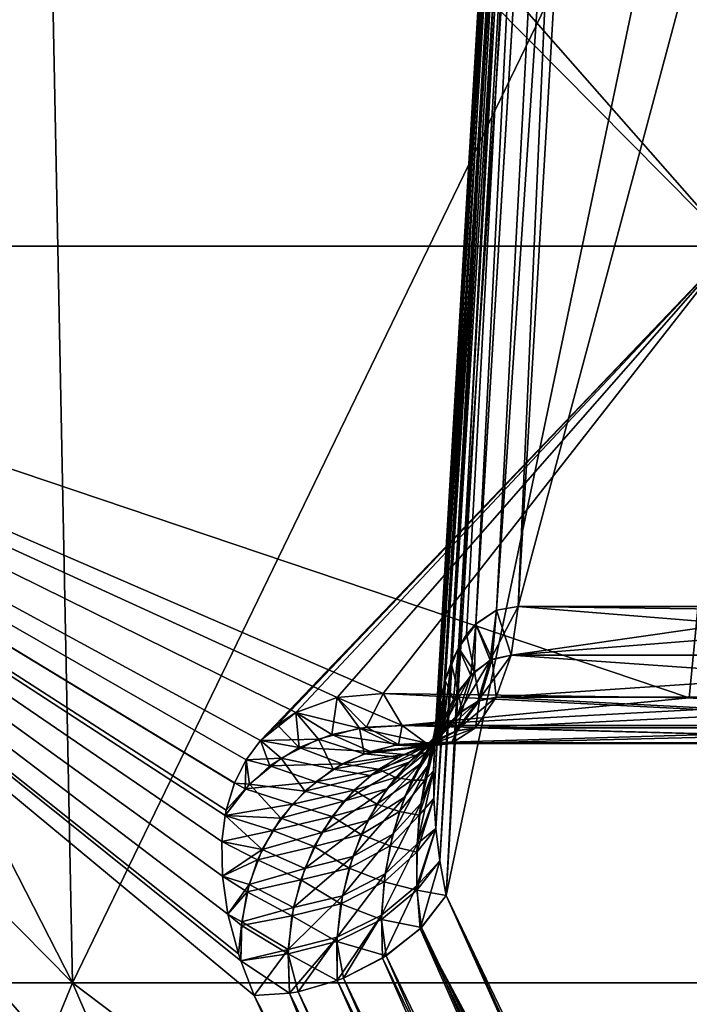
# Model space of a CAD drawing. Header units: metres. Extents: x -92 to 264, y -100 to 50.
# Tile 116 of 656: x -11.211 to -10.329, y -79.854 to -78.559. Entities that reach past the tile are written whole.
import ezdxf

# ---------------------------------------------------------------- set-up
doc = ezdxf.new("R2010")
doc.units = ezdxf.units.M
doc.layers.add('solid_21062050_01', color=7, linetype='CONTINUOUS')

msp = doc.modelspace()

# ---------------------------------------------------------------- linework, layer by layer
at = {"layer": 'solid_21062050_01'}
for points in [[(-10.666231, -79.547081, -21.678457), (-10.665626, -79.583656, -21.660374), (-10.456291, -75.986938, -21.476795)], [(-10.664885, -79.513321, -21.696245), (-10.666231, -79.547081, -21.678457), (-10.456291, -75.986938, -21.476795)], [(-10.66623, -79.547043, 12.686015), (-10.664881, -79.513268, 12.703813), (-10.453167, -75.991302, 12.42205)], [(-10.665627, -79.583633, 12.667927), (-10.66623, -79.547043, 12.686015), (-10.453167, -75.991302, 12.42205)], [(-10.662866, -79.623093, 12.649673), (-10.665627, -79.583633, 12.667927), (-10.453167, -75.991302, 12.42205)], [(-10.665626, -79.583656, -21.660374), (-10.453167, -75.991302, -21.414511), (-10.456291, -75.986938, -21.476795)], [(-10.665626, -79.583656, -21.660374), (-10.662865, -79.623108, -21.642126), (-10.453167, -75.991302, -21.414511)], [(-10.661751, -79.4823, -21.713678), (-10.664885, -79.513321, -21.696245), (-10.456291, -75.986938, -21.476795)], [(-10.664881, -79.513268, 12.703813), (-10.456292, -75.986938, 12.484333), (-10.453167, -75.991302, 12.42205)], [(-10.664881, -79.513268, 12.703813), (-10.661743, -79.482239, 12.721254), (-10.456292, -75.986938, 12.484333)], [(-10.662866, -79.623093, 12.649673), (-10.453167, -75.991302, 12.42205), (-10.430953, -75.996506, 12.36385)], [(-10.662865, -79.623108, -21.642126), (-10.65762, -79.665649, -21.623653), (-10.453167, -75.991302, -21.414511)], [(-10.661751, -79.4823, -21.713678), (-10.456291, -75.986938, -21.476795), (-10.440021, -75.983856, -21.537075)], [(-10.656948, -79.453979, -21.730755), (-10.661751, -79.4823, -21.713678), (-10.440021, -75.983856, -21.537075)], [(-10.661743, -79.482239, 12.721254), (-10.656932, -79.453903, 12.738342), (-10.456292, -75.986938, 12.484333)], [(-10.65762, -79.665649, -21.623653), (-10.649608, -79.711281, -21.605349), (-10.453167, -75.991302, -21.414511)], [(-10.650572, -79.42836, -21.747385), (-10.656948, -79.453979, -21.730755), (-10.440021, -75.983856, -21.537075)], [(-10.656932, -79.453903, 12.738342), (-10.650546, -79.428268, 12.754985), (-10.456292, -75.986938, 12.484333)], [(-10.633334, -79.385368, -21.779169), (-10.650572, -79.42836, -21.747385), (-10.440021, -75.983856, -21.537075)], [(-10.650546, -79.428268, 12.754985), (-10.642642, -79.40535, 12.771159), (-10.456292, -75.986938, 12.484333)], [(-10.453167, -75.991302, -21.414511), (-10.649608, -79.711281, -21.605349), (-10.430953, -75.996506, -21.35631)], [(-10.642642, -79.40535, 12.771159), (-10.440022, -75.983856, 12.544613), (-10.456292, -75.986938, 12.484333)], [(-10.642642, -79.40535, 12.771159), (-10.633276, -79.385262, 12.786797), (-10.440022, -75.983856, 12.544613)], [(-10.633334, -79.385368, -21.779169), (-10.440021, -75.983856, -21.537075), (-10.405945, -75.982353, -21.589464)], [(-10.61053, -79.354141, -21.808369), (-10.633334, -79.385368, -21.779169), (-10.405945, -75.982353, -21.589464)], [(-10.633276, -79.385262, 12.786797), (-10.622509, -79.36808, 12.801788), (-10.440022, -75.983856, 12.544613)], [(-10.622509, -79.36808, 12.801788), (-10.610424, -79.354042, 12.816024), (-10.440022, -75.983856, 12.544613)], [(-10.583375, -79.336037, -21.833616), (-10.61053, -79.354141, -21.808369), (-10.405945, -75.982353, -21.589464)], [(-10.610424, -79.354042, 12.816024), (-10.405946, -75.982353, 12.597002), (-10.440022, -75.983856, 12.544613)], [(-10.610424, -79.354042, 12.816024), (-10.583189, -79.335976, 12.841304), (-10.405946, -75.982353, 12.597002)], [(-10.583375, -79.336037, -21.833616), (-10.405945, -75.982353, -21.589464), (-10.357393, -75.982567, -21.628841)], [(-10.583375, -79.336037, -21.833616), (-10.357393, -75.982567, -21.628841), (-10.55449, -79.331085, -21.853325)], [(-10.583189, -79.335976, 12.841304), (-10.55449, -79.331085, 12.860865), (-10.405946, -75.982353, 12.597002)], [(-10.405946, -75.982353, 12.597002), (-10.55449, -79.331085, 12.860865), (-10.357393, -75.982567, 12.63638)], [(-10.55449, -79.331085, 12.860865), (-9.658579, -75.982567, 13.039841), (-10.357393, -75.982567, 12.63638)], [(-10.55449, -79.331085, 12.860865), (-9.75444, -79.331085, 13.322773), (-9.658579, -75.982567, 13.039841)], [(-9.75444, -79.331085, -22.315233), (-10.55449, -79.331085, -21.853325), (-10.357393, -75.982567, -21.628841)], [(-9.75444, -79.331085, -22.315233), (-10.357393, -75.982567, -21.628841), (-9.658579, -75.982567, -22.032301)], [(-10.657621, -79.665642, 12.631196), (-10.662866, -79.623093, 12.649673), (-10.430953, -75.996506, 12.36385)], [(-10.657621, -79.665642, 12.631196), (-10.430953, -75.996506, 12.36385), (-10.649608, -79.711281, 12.612887)], [(-9.904499, -81.26236, 11.268173), (-10.649608, -79.711281, 12.612887), (-10.430953, -75.996506, 12.36385)], [(-10.649608, -79.711281, -21.605349), (-9.870855, -75.996506, -20.386194), (-10.430953, -75.996506, -21.35631)], [(-10.649608, -79.711281, -21.605349), (-10.285046, -80.502197, -20.946299), (-9.870855, -75.996506, -20.386194)], [(-9.904499, -81.26236, 11.268173), (-10.430953, -75.996506, 12.36385), (-9.870855, -75.996506, 11.393733)], [(-12.315174, -76.794624, 14.595737), (-10.271839, -78.857216, 14.010078), (-12.09139, -78.857216, 12.875944)], [(-12.315174, -76.794624, 14.595737), (-10.376371, -76.794624, 15.715094), (-10.271839, -78.857216, 14.010078)], [(-12.09139, -78.857216, -21.868404), (-10.271839, -78.857216, -23.002539), (-12.085981, -76.794624, -23.734104)], [(-10.271839, -78.857216, -23.002539), (-10.052731, -76.794624, -24.870462), (-12.085981, -76.794624, -23.734104)], [(-10.376371, -76.794624, 15.715094), (-8.346886, -78.857216, 14.954313), (-10.271839, -78.857216, 14.010078)], [(-10.376371, -76.794624, 15.715094), (-8.336834, -76.794624, 16.638195), (-8.346886, -78.857216, 14.954313)], [(-11.141089, -79.826332, 15.576167), (-12.321065, -77.5177, 16.844519), (-13.421074, -77.5177, 16.170433)], [(-13.114618, -79.826332, 14.346057), (-11.141089, -79.826332, 15.576167), (-13.421074, -77.5177, 16.170433)], [(-11.141089, -79.826332, -24.568626), (-13.114618, -79.826332, -23.338516), (-12.321064, -77.5177, -25.836981)], [(-11.141089, -79.826332, 15.576167), (-11.187291, -77.5177, 17.460106), (-12.321065, -77.5177, 16.844519)], [(-11.141089, -79.826332, -24.568626), (-12.321064, -77.5177, -25.836981), (-11.187292, -77.5177, -26.452566)], [(-11.141089, -79.826332, -24.568626), (-11.187292, -77.5177, -26.452566), (-10.02286, -77.5177, -27.007973)], [(-9.053237, -79.826332, 16.600307), (-10.022859, -77.5177, 18.015512), (-11.187291, -77.5177, 17.460106)], [(-11.141089, -79.826332, 15.576167), (-9.053237, -79.826332, 16.600307), (-11.187291, -77.5177, 17.460106)], [(-9.053237, -79.826332, -25.592768), (-11.141089, -79.826332, -24.568626), (-10.02286, -77.5177, -27.007973)], [(-10.329444, -79.451042, -22.38735), (-10.271839, -78.857216, -23.002539), (-12.09139, -78.857216, -21.868404)], [(-10.732162, -79.445618, -22.154293), (-10.329444, -79.451042, -22.38735), (-12.09139, -78.857216, -21.868404)], [(-10.792928, -79.450844, -22.111834), (-10.732162, -79.445618, -22.154293), (-12.09139, -78.857216, -21.868404)], [(-10.847404, -79.470726, -22.057795), (-10.792928, -79.450844, -22.111834), (-12.09139, -78.857216, -21.868404)], [(-10.893724, -79.507324, -21.991093), (-10.847404, -79.470726, -22.057795), (-12.09139, -78.857216, -21.868404)], [(-10.912691, -79.532707, -21.952793), (-10.893724, -79.507324, -21.991093), (-12.09139, -78.857216, -21.868404)], [(-10.928047, -79.563301, -21.911156), (-10.912691, -79.532707, -21.952793), (-12.09139, -78.857216, -21.868404)], [(-10.938815, -79.599083, -21.866774), (-10.928047, -79.563301, -21.911156), (-12.09139, -78.857216, -21.868404)], [(-10.940208, -79.606033, -21.858578), (-10.938815, -79.599083, -21.866774), (-12.09139, -78.857216, -21.868404)], [(-10.944503, -79.640198, -21.819767), (-10.940208, -79.606033, -21.858578), (-12.09139, -78.857216, -21.868404)], [(-10.943926, -79.68589, -21.771633), (-10.944503, -79.640198, -21.819767), (-12.09139, -78.857216, -21.868404)], [(-10.936894, -79.735855, -21.722769), (-10.943926, -79.68589, -21.771633), (-12.09139, -78.857216, -21.868404)], [(-10.922907, -79.788025, -21.675669), (-10.936894, -79.735855, -21.722769), (-12.09139, -78.857216, -21.868404)], [(-10.919763, -79.797379, -21.667597), (-10.922907, -79.788025, -21.675669), (-12.09139, -78.857216, -21.868404)], [(-10.902074, -79.842644, -21.629972), (-10.919763, -79.797379, -21.667597), (-12.09139, -78.857216, -21.868404)], [(-10.534842, -80.639359, -20.966095), (-10.902074, -79.842644, -21.629972), (-12.09139, -78.857216, -21.868404)], [(-10.473176, -80.766853, -20.854843), (-10.534842, -80.639359, -20.966095), (-12.09139, -78.857216, -21.868404)], [(-11.986238, -80.766846, -19.780928), (-10.473176, -80.766853, -20.854843), (-12.09139, -78.857216, -21.868404)], [(-10.893623, -79.50721, 12.998813), (-12.09139, -78.857216, 12.875944), (-10.271839, -78.857216, 14.010078)], [(-10.473176, -80.766853, 11.862383), (-11.986238, -80.766846, 10.788467), (-12.09139, -78.857216, 12.875944)], [(-10.902074, -79.842644, 12.637511), (-10.473176, -80.766853, 11.862383), (-12.09139, -78.857216, 12.875944)], [(-10.919763, -79.797379, 12.675138), (-10.902074, -79.842644, 12.637511), (-12.09139, -78.857216, 12.875944)], [(-10.922917, -79.787994, 12.683235), (-10.919763, -79.797379, 12.675138), (-12.09139, -78.857216, 12.875944)], [(-10.936907, -79.735794, 12.730369), (-10.922917, -79.787994, 12.683235), (-12.09139, -78.857216, 12.875944)], [(-10.943933, -79.685799, 12.779268), (-10.936907, -79.735794, 12.730369), (-12.09139, -78.857216, 12.875944)], [(-10.944496, -79.640083, 12.827434), (-10.943933, -79.685799, 12.779268), (-12.09139, -78.857216, 12.875944)], [(-10.940207, -79.606026, 12.866123), (-10.944496, -79.640083, 12.827434), (-12.09139, -78.857216, 12.875944)], [(-10.938787, -79.598961, 12.874463), (-10.940207, -79.606026, 12.866123), (-12.09139, -78.857216, 12.875944)], [(-10.927996, -79.563171, 12.918862), (-10.938787, -79.598961, 12.874463), (-12.09139, -78.857216, 12.875944)], [(-10.912615, -79.532585, 12.960509), (-10.927996, -79.563171, 12.918862), (-12.09139, -78.857216, 12.875944)], [(-10.893623, -79.50721, 12.998813), (-10.912615, -79.532585, 12.960509), (-12.09139, -78.857216, 12.875944)], [(-10.871688, -79.486618, 13.033838), (-10.893623, -79.50721, 12.998813), (-10.271839, -78.857216, 14.010078)], [(-10.847258, -79.47065, 13.065507), (-10.871688, -79.486618, 13.033838), (-10.271839, -78.857216, 14.010078)], [(-10.792685, -79.450798, 13.119571), (-10.847258, -79.47065, 13.065507), (-10.271839, -78.857216, 14.010078)], [(-10.732162, -79.445618, 13.161833), (-10.792685, -79.450798, 13.119571), (-10.271839, -78.857216, 14.010078)], [(-10.329443, -79.451042, 13.394891), (-10.732162, -79.445618, 13.161833), (-10.271839, -78.857216, 14.010078)], [(-10.329444, -79.451042, -22.38735), (-9.92625, -79.445618, -22.619587), (-10.271839, -78.857216, -23.002539)], [(-10.591454, -79.401482, -21.849173), (-10.583375, -79.336037, -21.833616), (-10.55449, -79.331085, -21.853325)], [(-10.591454, -79.401482, -21.849173), (-10.55449, -79.331085, -21.853325), (-10.564076, -79.394997, -21.866882)], [(-10.564076, -79.394997, 12.874421), (-10.55449, -79.331085, 12.860865), (-10.583189, -79.335976, 12.841304)], [(-10.564076, -79.394997, 12.874421), (-9.75444, -79.331085, 13.322773), (-10.1547, -79.336472, 13.092227)], [(-10.564076, -79.394997, 12.874421), (-9.761387, -79.394997, 13.337854), (-9.75444, -79.331085, 13.322773)], [(-10.564076, -79.394997, 12.874421), (-10.1547, -79.336472, 13.092227), (-10.55449, -79.331085, 12.860865)], [(-9.761387, -79.394997, -22.330315), (-10.564076, -79.394997, -21.866882), (-10.55449, -79.331085, -21.853325)], [(-10.55449, -79.331085, 12.860865), (-10.1547, -79.336472, 13.092227), (-9.75444, -79.331085, 13.322773)], [(-9.75444, -79.331085, -22.315233), (-10.154701, -79.336472, -22.084686), (-10.55449, -79.331085, -21.853325)], [(-9.761387, -79.394997, -22.330315), (-10.55449, -79.331085, -21.853325), (-10.154701, -79.336472, -22.084686)], [(-10.591454, -79.401482, -21.849173), (-10.61053, -79.354141, -21.808369), (-10.583375, -79.336037, -21.833616)], [(-10.588789, -79.400177, 12.858602), (-10.583189, -79.335976, 12.841304), (-10.610424, -79.354042, 12.816024)], [(-10.588789, -79.400177, 12.858602), (-10.564076, -79.394997, 12.874421), (-10.583189, -79.335976, 12.841304)], [(-10.617156, -79.421875, -21.828533), (-10.633334, -79.385368, -21.779169), (-10.61053, -79.354141, -21.808369)], [(-10.612218, -79.416817, 12.84043), (-10.610424, -79.354042, 12.816024), (-10.622509, -79.36808, 12.801788)], [(-10.617156, -79.421875, -21.828533), (-10.61053, -79.354141, -21.808369), (-10.591454, -79.401482, -21.849173)], [(-10.588789, -79.400177, 12.858602), (-10.610424, -79.354042, 12.816024), (-10.612218, -79.416817, 12.84043)], [(-10.612218, -79.416817, 12.84043), (-10.622509, -79.36808, 12.801788), (-10.633276, -79.385262, 12.786797)], [(-10.639976, -79.453568, -21.805004), (-10.650572, -79.42836, -21.747385), (-10.633334, -79.385368, -21.779169)], [(-10.633519, -79.443069, 12.819861), (-10.633276, -79.385262, 12.786797), (-10.642642, -79.40535, 12.771159)], [(-10.639976, -79.453568, -21.805004), (-10.633334, -79.385368, -21.779169), (-10.617156, -79.421875, -21.828533)], [(-10.612218, -79.416817, 12.84043), (-10.633276, -79.385262, 12.786797), (-10.633519, -79.443069, 12.819861)], [(-10.564076, -79.394997, -21.866882), (-10.583621, -79.450333, -21.898003), (-10.60794, -79.455696, -21.883835)], [(-10.591454, -79.401482, -21.849173), (-10.564076, -79.394997, -21.866882), (-10.60794, -79.455696, -21.883835)], [(-10.588789, -79.400177, 12.858602), (-10.58362, -79.450333, 12.90554), (-10.564076, -79.394997, 12.874421)], [(-9.778565, -79.450333, -22.362801), (-10.583621, -79.450333, -21.898003), (-10.564076, -79.394997, -21.866882)], [(-10.58362, -79.450333, 12.90554), (-9.778566, -79.450333, 13.37034), (-9.761387, -79.394997, 13.337854)], [(-10.564076, -79.394997, 12.874421), (-10.58362, -79.450333, 12.90554), (-9.761387, -79.394997, 13.337854)], [(-9.761387, -79.394997, -22.330315), (-9.778565, -79.450333, -22.362801), (-10.564076, -79.394997, -21.866882)], [(-10.651814, -79.476799, 12.797291), (-10.642642, -79.40535, 12.771159), (-10.650546, -79.428268, 12.754985)], [(-10.633519, -79.443069, 12.819861), (-10.642642, -79.40535, 12.771159), (-10.651814, -79.476799, 12.797291)], [(-10.591454, -79.401482, -21.849173), (-10.60794, -79.455696, -21.883835), (-10.633976, -79.473129, -21.867298)], [(-10.617156, -79.421875, -21.828533), (-10.591454, -79.401482, -21.849173), (-10.633976, -79.473129, -21.867298)], [(-10.588789, -79.400177, 12.858602), (-10.612218, -79.416817, 12.84043), (-10.605438, -79.454613, 12.892843)], [(-10.588789, -79.400177, 12.858602), (-10.605438, -79.454613, 12.892843), (-10.58362, -79.450333, 12.90554)], [(-10.617156, -79.421875, -21.828533), (-10.633976, -79.473129, -21.867298), (-10.660174, -79.501358, -21.846495)], [(-10.639976, -79.453568, -21.805004), (-10.617156, -79.421875, -21.828533), (-10.660174, -79.501358, -21.846495)], [(-10.612218, -79.416817, 12.84043), (-10.633519, -79.443069, 12.819861), (-10.628693, -79.468735, 12.878444)], [(-10.612218, -79.416817, 12.84043), (-10.628693, -79.468735, 12.878444), (-10.605438, -79.454613, 12.892843)], [(-10.658821, -79.49366, -21.779243), (-10.656948, -79.453979, -21.730755), (-10.650572, -79.42836, -21.747385)], [(-10.658821, -79.49366, -21.779243), (-10.650572, -79.42836, -21.747385), (-10.639976, -79.453568, -21.805004)], [(-10.651814, -79.476799, 12.797291), (-10.650546, -79.428268, 12.754985), (-10.656932, -79.453903, 12.738342)], [(-10.707183, -79.487503, -22.109285), (-10.732162, -79.445618, -22.154293), (-10.792928, -79.450844, -22.111834)], [(-10.754217, -79.489883, 13.087012), (-10.792685, -79.450798, 13.119571), (-10.732162, -79.445618, 13.161833)], [(-10.754217, -79.489883, 13.087012), (-10.732162, -79.445618, 13.161833), (-10.707183, -79.487503, 13.116825)], [(-10.707183, -79.487503, -22.109285), (-10.329444, -79.451042, -22.38735), (-10.732162, -79.445618, -22.154293)], [(-9.899762, -79.487503, 13.582991), (-10.732162, -79.445618, 13.161833), (-10.329443, -79.451042, 13.394891)], [(-10.707183, -79.487503, 13.116825), (-10.732162, -79.445618, 13.161833), (-9.899762, -79.487503, 13.582991)], [(-10.707183, -79.487503, -22.109285), (-9.92625, -79.445618, -22.619587), (-10.329444, -79.451042, -22.38735)], [(-9.899762, -79.487503, -22.575451), (-9.92625, -79.445618, -22.619587), (-10.707183, -79.487503, -22.109285)], [(-10.633519, -79.443069, 12.819861), (-10.652462, -79.491882, 12.860741), (-10.628693, -79.468735, 12.878444)], [(-10.633519, -79.443069, 12.819861), (-10.651814, -79.476799, 12.797291), (-10.652462, -79.491882, 12.860741)], [(-10.763439, -79.491226, -22.073015), (-10.792928, -79.450844, -22.111834), (-10.847404, -79.470726, -22.057795)], [(-10.799786, -79.49958, 13.052596), (-10.847258, -79.47065, 13.065507), (-10.792685, -79.450798, 13.119571)], [(-10.799786, -79.49958, 13.052596), (-10.792685, -79.450798, 13.119571), (-10.754217, -79.489883, 13.087012)], [(-10.763439, -79.491226, -22.073015), (-10.707183, -79.487503, -22.109285), (-10.792928, -79.450844, -22.111834)], [(-10.639976, -79.453568, -21.805004), (-10.660174, -79.501358, -21.846495), (-10.68415, -79.538315, -21.821398)], [(-10.658821, -79.49366, -21.779243), (-10.639976, -79.453568, -21.805004), (-10.68415, -79.538315, -21.821398)], [(-10.673149, -79.539734, -21.752062), (-10.661751, -79.4823, -21.713678), (-10.656948, -79.453979, -21.730755)], [(-10.673149, -79.539734, -21.752062), (-10.656948, -79.453979, -21.730755), (-10.658821, -79.49366, -21.779243)], [(-10.60794, -79.455696, -21.883835), (-10.637196, -79.495056, -21.92864), (-10.666872, -79.510277, -21.911467)], [(-10.633976, -79.473129, -21.867298), (-10.60794, -79.455696, -21.883835), (-10.666872, -79.510277, -21.911467)], [(-10.666571, -79.51609, 12.773313), (-10.656932, -79.453903, 12.738342), (-10.661743, -79.482239, 12.721254)], [(-10.651814, -79.476799, 12.797291), (-10.656932, -79.453903, 12.738342), (-10.666571, -79.51609, 12.773313)], [(-10.583621, -79.450333, -21.898003), (-10.610941, -79.490593, -21.94323), (-10.637196, -79.495056, -21.92864)], [(-10.60794, -79.455696, -21.883835), (-10.583621, -79.450333, -21.898003), (-10.637196, -79.495056, -21.92864)], [(-10.605438, -79.454613, 12.892843), (-10.634432, -79.494133, 12.937675), (-10.61094, -79.490585, 12.950768)], [(-10.605438, -79.454613, 12.892843), (-10.628693, -79.468735, 12.878444), (-10.634432, -79.494133, 12.937675)], [(-9.804072, -79.490585, -22.409073), (-10.610941, -79.490593, -21.94323), (-10.583621, -79.450333, -21.898003)], [(-10.61094, -79.490585, 12.950768), (-9.804074, -79.490593, 13.416614), (-9.778566, -79.450333, 13.37034)], [(-10.58362, -79.450333, 12.90554), (-10.61094, -79.490585, 12.950768), (-9.778566, -79.450333, 13.37034)], [(-10.605438, -79.454613, 12.892843), (-10.61094, -79.490585, 12.950768), (-10.58362, -79.450333, 12.90554)], [(-9.778565, -79.450333, -22.362801), (-9.804072, -79.490585, -22.409073), (-10.583621, -79.450333, -21.898003)], [(-10.817366, -79.505547, -22.029793), (-10.847404, -79.470726, -22.057795), (-10.893724, -79.507324, -21.991093)], [(-10.842769, -79.516731, 13.012717), (-10.871688, -79.486618, 13.033838), (-10.847258, -79.47065, 13.065507)], [(-10.817366, -79.505547, -22.029793), (-10.763439, -79.491226, -22.073015), (-10.847404, -79.470726, -22.057795)], [(-10.842769, -79.516731, 13.012717), (-10.847258, -79.47065, 13.065507), (-10.799786, -79.49958, 13.052596)], [(-10.633976, -79.473129, -21.867298), (-10.666872, -79.510277, -21.911467), (-10.698062, -79.535973, -21.888674)], [(-10.660174, -79.501358, -21.846495), (-10.633976, -79.473129, -21.867298), (-10.698062, -79.535973, -21.888674)], [(-10.628693, -79.468735, 12.878444), (-10.660728, -79.506378, 12.922826), (-10.634432, -79.494133, 12.937675)], [(-10.628693, -79.468735, 12.878444), (-10.652462, -79.491882, 12.860741), (-10.660728, -79.506378, 12.922826)], [(-10.842769, -79.516731, 13.012717), (-10.893623, -79.50721, 12.998813), (-10.871688, -79.486618, 13.033838)], [(-10.676329, -79.510262, -22.055038), (-10.707183, -79.487503, -22.109285), (-10.763439, -79.491226, -22.073015)], [(-10.754217, -79.489883, 13.087012), (-10.707183, -79.487503, 13.116825), (-10.712317, -79.512596, 13.040808)], [(-10.712317, -79.512596, 13.040808), (-10.707183, -79.487503, 13.116825), (-10.676329, -79.510262, 13.062577)], [(-9.899762, -79.487503, -22.575451), (-10.707183, -79.487503, -22.109285), (-10.676329, -79.510262, -22.055038)], [(-10.707183, -79.487503, 13.116825), (-9.899762, -79.487503, 13.582991), (-9.86821, -79.510262, 13.529146)], [(-10.676329, -79.510262, 13.062577), (-10.707183, -79.487503, 13.116825), (-9.86821, -79.510262, 13.529146)], [(-10.677575, -79.559441, 12.748486), (-10.661743, -79.482239, 12.721254), (-10.664881, -79.513268, 12.703813)], [(-10.666571, -79.51609, 12.773313), (-10.661743, -79.482239, 12.721254), (-10.677575, -79.559441, 12.748486)], [(-9.868209, -79.510262, -22.521605), (-9.899762, -79.487503, -22.575451), (-10.676329, -79.510262, -22.055038)], [(-10.651814, -79.476799, 12.797291), (-10.674963, -79.522636, 12.839432), (-10.652462, -79.491882, 12.860741)], [(-10.651814, -79.476799, 12.797291), (-10.666571, -79.51609, 12.773313), (-10.674963, -79.522636, 12.839432)], [(-10.673149, -79.539734, -21.752062), (-10.664885, -79.513321, -21.696245), (-10.661751, -79.4823, -21.713678)], [(-10.842769, -79.516731, 13.012717), (-10.799786, -79.49958, 13.052596), (-10.749223, -79.521767, 13.01598)], [(-10.757467, -79.524773, -22.002312), (-10.763439, -79.491226, -22.073015), (-10.817366, -79.505547, -22.029793)], [(-10.799786, -79.49958, 13.052596), (-10.754217, -79.489883, 13.087012), (-10.712317, -79.512596, 13.040808)], [(-10.799786, -79.49958, 13.052596), (-10.712317, -79.512596, 13.040808), (-10.749223, -79.521767, 13.01598)], [(-10.71635, -79.513268, -22.030718), (-10.676329, -79.510262, -22.055038), (-10.763439, -79.491226, -22.073015)], [(-10.757467, -79.524773, -22.002312), (-10.71635, -79.513268, -22.030718), (-10.763439, -79.491226, -22.073015)], [(-10.660174, -79.501358, -21.846495), (-10.698062, -79.535973, -21.888674), (-10.72747, -79.570717, -21.859945)], [(-10.68415, -79.538315, -21.821398), (-10.660174, -79.501358, -21.846495), (-10.72747, -79.570717, -21.859945)], [(-10.637196, -79.495056, -21.92864), (-10.675996, -79.515213, -21.978649), (-10.712214, -79.529205, -21.956169)], [(-10.666872, -79.510277, -21.911467), (-10.637196, -79.495056, -21.92864), (-10.712214, -79.529205, -21.956169)], [(-10.658821, -79.49366, -21.779243), (-10.68415, -79.538315, -21.821398), (-10.704249, -79.581909, -21.792887)], [(-10.673149, -79.539734, -21.752062), (-10.658821, -79.49366, -21.779243), (-10.704249, -79.581909, -21.792887)], [(-10.652462, -79.491882, 12.860741), (-10.688767, -79.527245, 12.903689), (-10.660728, -79.506378, 12.922826)], [(-10.652462, -79.491882, 12.860741), (-10.674963, -79.522636, 12.839432), (-10.688767, -79.527245, 12.903689)], [(-10.610941, -79.490593, -21.94323), (-10.643023, -79.51133, -21.997574), (-10.675996, -79.515213, -21.978649)], [(-10.637196, -79.495056, -21.92864), (-10.610941, -79.490593, -21.94323), (-10.675996, -79.515213, -21.978649)], [(-10.634432, -79.494133, 12.937675), (-10.672569, -79.514389, 12.988153), (-10.643023, -79.51133, 13.005111)], [(-10.634432, -79.494133, 12.937675), (-10.660728, -79.506378, 12.922826), (-10.672569, -79.514389, 12.988153)], [(-10.61094, -79.490585, 12.950768), (-10.643023, -79.51133, 13.005111), (-9.804074, -79.490593, 13.416614)], [(-10.634432, -79.494133, 12.937675), (-10.643023, -79.51133, 13.005111), (-10.61094, -79.490585, 12.950768)], [(-9.835094, -79.51133, -22.464029), (-10.643023, -79.51133, -21.997574), (-10.610941, -79.490593, -21.94323)], [(-10.643023, -79.51133, 13.005111), (-9.835095, -79.51133, 13.47157), (-9.804074, -79.490593, 13.416614)], [(-9.804072, -79.490585, -22.409073), (-9.835094, -79.51133, -22.464029), (-10.610941, -79.490593, -21.94323)], [(-10.866548, -79.530418, -21.978708), (-10.893724, -79.507324, -21.991093), (-10.912691, -79.532707, -21.952793)], [(-10.881371, -79.540871, 12.967621), (-10.912615, -79.532585, 12.960509), (-10.893623, -79.50721, 12.998813)], [(-10.866548, -79.530418, -21.978708), (-10.817366, -79.505547, -22.029793), (-10.893724, -79.507324, -21.991093)], [(-10.881371, -79.540871, 12.967621), (-10.893623, -79.50721, 12.998813), (-10.842769, -79.516731, 13.012717)], [(-10.79806, -79.545204, -21.967587), (-10.817366, -79.505547, -22.029793), (-10.866548, -79.530418, -21.978708)], [(-10.79806, -79.545204, -21.967587), (-10.757467, -79.524773, -22.002312), (-10.817366, -79.505547, -22.029793)], [(-10.675996, -79.515213, -21.978649), (-10.71635, -79.513268, -22.030718), (-10.757467, -79.524773, -22.002312)], [(-10.666872, -79.510277, -21.911467), (-10.712214, -79.529205, -21.956169), (-10.749457, -79.553596, -21.926889)], [(-10.698062, -79.535973, -21.888674), (-10.666872, -79.510277, -21.911467), (-10.749457, -79.553596, -21.926889)], [(-10.749223, -79.521767, 13.01598), (-10.712317, -79.512596, 13.040808), (-10.672569, -79.514389, 12.988153)], [(-10.749223, -79.521767, 13.01598), (-10.672569, -79.514389, 12.988153), (-10.704789, -79.525574, 12.968679)], [(-10.643023, -79.51133, -21.997574), (-10.676329, -79.510262, -22.055038), (-10.71635, -79.513268, -22.030718)], [(-10.675996, -79.515213, -21.978649), (-10.643023, -79.51133, -21.997574), (-10.71635, -79.513268, -22.030718)], [(-10.712317, -79.512596, 13.040808), (-10.676329, -79.510262, 13.062577), (-10.672569, -79.514389, 12.988153)], [(-10.660728, -79.506378, 12.922826), (-10.704789, -79.525574, 12.968679), (-10.672569, -79.514389, 12.988153)], [(-10.660728, -79.506378, 12.922826), (-10.688767, -79.527245, 12.903689), (-10.704789, -79.525574, 12.968679)], [(-10.682799, -79.590027, -21.724161), (-10.666231, -79.547081, -21.678457), (-10.664885, -79.513321, -21.696245)], [(-10.682799, -79.590027, -21.724161), (-10.664885, -79.513321, -21.696245), (-10.673149, -79.539734, -21.752062)], [(-10.677575, -79.559441, 12.748486), (-10.664881, -79.513268, 12.703813), (-10.66623, -79.547043, 12.686015)], [(-9.868209, -79.510262, -22.521605), (-10.676329, -79.510262, -22.055038), (-10.643023, -79.51133, -21.997574)], [(-10.676329, -79.510262, 13.062577), (-9.86821, -79.510262, 13.529146), (-9.835095, -79.51133, 13.47157)], [(-10.643023, -79.51133, 13.005111), (-10.676329, -79.510262, 13.062577), (-9.835095, -79.51133, 13.47157)], [(-10.672569, -79.514389, 12.988153), (-10.676329, -79.510262, 13.062577), (-10.643023, -79.51133, 13.005111)], [(-9.835094, -79.51133, -22.464029), (-9.868209, -79.510262, -22.521605), (-10.643023, -79.51133, -21.997574)], [(-10.881371, -79.540871, 12.967621), (-10.842769, -79.516731, 13.012717), (-10.786136, -79.53817, 12.986226)], [(-10.842769, -79.516731, 13.012717), (-10.749223, -79.521767, 13.01598), (-10.786136, -79.53817, 12.986226)], [(-10.712214, -79.529205, -21.956169), (-10.757467, -79.524773, -22.002312), (-10.79806, -79.545204, -21.967587)], [(-10.786136, -79.53817, 12.986226), (-10.749223, -79.521767, 13.01598), (-10.704789, -79.525574, 12.968679)], [(-10.786136, -79.53817, 12.986226), (-10.704789, -79.525574, 12.968679), (-10.738428, -79.545242, 12.943969)], [(-10.712214, -79.529205, -21.956169), (-10.675996, -79.515213, -21.978649), (-10.757467, -79.524773, -22.002312)], [(-10.688767, -79.527245, 12.903689), (-10.738428, -79.545242, 12.943969), (-10.704789, -79.525574, 12.968679)], [(-10.688767, -79.527245, 12.903689), (-10.716113, -79.55587, 12.879622), (-10.738428, -79.545242, 12.943969)], [(-10.674963, -79.522636, 12.839432), (-10.716113, -79.55587, 12.879622), (-10.688767, -79.527245, 12.903689)], [(-10.674963, -79.522636, 12.839432), (-10.69476, -79.559418, 12.815034), (-10.716113, -79.55587, 12.879622)], [(-10.666571, -79.51609, 12.773313), (-10.69476, -79.559418, 12.815034), (-10.674963, -79.522636, 12.839432)], [(-10.666571, -79.51609, 12.773313), (-10.677575, -79.559441, 12.748486), (-10.69476, -79.559418, 12.815034)], [(-10.908112, -79.56459, -21.920897), (-10.912691, -79.532707, -21.952793), (-10.928047, -79.563301, -21.911156)], [(-10.914162, -79.571068, 12.918276), (-10.927996, -79.563171, 12.918862), (-10.912615, -79.532585, 12.960509)], [(-10.914162, -79.571068, 12.918276), (-10.912615, -79.532585, 12.960509), (-10.881371, -79.540871, 12.967621)], [(-10.908112, -79.56459, -21.920897), (-10.866548, -79.530418, -21.978708), (-10.912691, -79.532707, -21.952793)], [(-10.83525, -79.573921, -21.926466), (-10.866548, -79.530418, -21.978708), (-10.908112, -79.56459, -21.920897)], [(-10.881371, -79.540871, 12.967621), (-10.786136, -79.53817, 12.986226), (-10.820964, -79.561531, 12.95114)], [(-10.83525, -79.573921, -21.926466), (-10.79806, -79.545204, -21.967587), (-10.866548, -79.530418, -21.978708)], [(-10.820964, -79.561531, 12.95114), (-10.786136, -79.53817, 12.986226), (-10.738428, -79.545242, 12.943969)], [(-10.749457, -79.553596, -21.926889), (-10.712214, -79.529205, -21.956169), (-10.79806, -79.545204, -21.967587)], [(-10.698062, -79.535973, -21.888674), (-10.749457, -79.553596, -21.926889), (-10.784003, -79.587303, -21.890635)], [(-10.72747, -79.570717, -21.859945), (-10.698062, -79.535973, -21.888674), (-10.784003, -79.587303, -21.890635)], [(-10.68415, -79.538315, -21.821398), (-10.72747, -79.570717, -21.859945), (-10.752714, -79.612648, -21.826338)], [(-10.704249, -79.581909, -21.792887), (-10.68415, -79.538315, -21.821398), (-10.752714, -79.612648, -21.826338)], [(-10.673149, -79.539734, -21.752062), (-10.704249, -79.581909, -21.792887), (-10.719593, -79.630417, -21.76194)], [(-10.682799, -79.590027, -21.724161), (-10.673149, -79.539734, -21.752062), (-10.719593, -79.630417, -21.76194)], [(-10.914162, -79.571068, 12.918276), (-10.881371, -79.540871, 12.967621), (-10.820964, -79.561531, 12.95114)], [(-10.749457, -79.553596, -21.926889), (-10.79806, -79.545204, -21.967587), (-10.83525, -79.573921, -21.926466)], [(-10.784003, -79.587303, -21.890635), (-10.749457, -79.553596, -21.926889), (-10.83525, -79.573921, -21.926466)], [(-10.820964, -79.561531, 12.95114), (-10.738428, -79.545242, 12.943969), (-10.770725, -79.572823, 12.913425)], [(-10.716113, -79.55587, 12.879622), (-10.770725, -79.572823, 12.913425), (-10.738428, -79.545242, 12.943969)], [(-10.687772, -79.643257, -21.696089), (-10.665626, -79.583656, -21.660374), (-10.666231, -79.547081, -21.678457)], [(-10.687772, -79.643257, -21.696089), (-10.666231, -79.547081, -21.678457), (-10.682799, -79.590027, -21.724161)], [(-10.684782, -79.605743, 12.723269), (-10.66623, -79.547043, 12.686015), (-10.665627, -79.583633, 12.667927)], [(-10.677575, -79.559441, 12.748486), (-10.66623, -79.547043, 12.686015), (-10.684782, -79.605743, 12.723269)], [(-10.908112, -79.56459, -21.920897), (-10.938815, -79.599083, -21.866774), (-10.940208, -79.606033, -21.858578)], [(-10.866841, -79.609634, -21.880102), (-10.908112, -79.56459, -21.920897), (-10.940208, -79.606033, -21.858578)], [(-10.908112, -79.56459, -21.920897), (-10.928047, -79.563301, -21.911156), (-10.938815, -79.599083, -21.866774)], [(-10.914162, -79.571068, 12.918276), (-10.938787, -79.598961, 12.874463), (-10.927996, -79.563171, 12.918862)], [(-10.914162, -79.571068, 12.918276), (-10.820964, -79.561531, 12.95114), (-10.851854, -79.591011, 12.911374)], [(-10.866841, -79.609634, -21.880102), (-10.83525, -79.573921, -21.926466), (-10.908112, -79.56459, -21.920897)], [(-10.851854, -79.591011, 12.911374), (-10.820964, -79.561531, 12.95114), (-10.770725, -79.572823, 12.913425)], [(-10.716113, -79.55587, 12.879622), (-10.740725, -79.590912, 12.851197), (-10.770725, -79.572823, 12.913425)], [(-10.69476, -79.559418, 12.815034), (-10.740725, -79.590912, 12.851197), (-10.716113, -79.55587, 12.879622)], [(-10.69476, -79.559418, 12.815034), (-10.710993, -79.600822, 12.788279), (-10.740725, -79.590912, 12.851197)], [(-10.677575, -79.559441, 12.748486), (-10.710993, -79.600822, 12.788279), (-10.69476, -79.559418, 12.815034)], [(-10.677575, -79.559441, 12.748486), (-10.684782, -79.605743, 12.723269), (-10.710993, -79.600822, 12.788279)], [(-10.914162, -79.571068, 12.918276), (-10.940207, -79.606026, 12.866123), (-10.938787, -79.598961, 12.874463)], [(-10.914162, -79.571068, 12.918276), (-10.851854, -79.591011, 12.911374), (-10.940207, -79.606026, 12.866123)], [(-10.784003, -79.587303, -21.890635), (-10.83525, -79.573921, -21.926466), (-10.866841, -79.609634, -21.880102)], [(-10.851854, -79.591011, 12.911374), (-10.770725, -79.572823, 12.913425), (-10.799394, -79.607109, 12.877812)], [(-10.72747, -79.570717, -21.859945), (-10.784003, -79.587303, -21.890635), (-10.813199, -79.628555, -21.848728)], [(-10.752714, -79.612648, -21.826338), (-10.72747, -79.570717, -21.859945), (-10.813199, -79.628555, -21.848728)], [(-10.740725, -79.590912, 12.851197), (-10.799394, -79.607109, 12.877812), (-10.770725, -79.572823, 12.913425)], [(-10.877615, -79.62558, 12.867928), (-10.940207, -79.606026, 12.866123), (-10.851854, -79.591011, 12.911374)], [(-10.877615, -79.62558, 12.867928), (-10.851854, -79.591011, 12.911374), (-10.799394, -79.607109, 12.877812)], [(-10.813199, -79.628555, -21.848728), (-10.784003, -79.587303, -21.890635), (-10.866841, -79.609634, -21.880102)], [(-10.740725, -79.590912, 12.851197), (-10.76133, -79.63105, 12.819346), (-10.799394, -79.607109, 12.877812)], [(-10.704249, -79.581909, -21.792887), (-10.752714, -79.612648, -21.826338), (-10.772469, -79.660049, -21.78912)], [(-10.719593, -79.630417, -21.76194), (-10.704249, -79.581909, -21.792887), (-10.772469, -79.660049, -21.78912)], [(-10.710993, -79.600822, 12.788279), (-10.76133, -79.63105, 12.819346), (-10.740725, -79.590912, 12.851197)], [(-10.682799, -79.590027, -21.724161), (-10.719593, -79.630417, -21.76194), (-10.729736, -79.682526, -21.729399)], [(-10.687772, -79.643257, -21.696089), (-10.682799, -79.590027, -21.724161), (-10.729736, -79.682526, -21.729399)], [(-10.688208, -79.654182, 12.698029), (-10.665627, -79.583633, 12.667927), (-10.662866, -79.623093, 12.649673)], [(-10.684782, -79.605743, 12.723269), (-10.665627, -79.583633, 12.667927), (-10.688208, -79.654182, 12.698029)], [(-10.687772, -79.643257, -21.696089), (-10.662865, -79.623108, -21.642126), (-10.665626, -79.583656, -21.660374)], [(-10.710993, -79.600822, 12.788279), (-10.723198, -79.645737, 12.759844), (-10.76133, -79.63105, 12.819346)], [(-10.684782, -79.605743, 12.723269), (-10.723198, -79.645737, 12.759844), (-10.710993, -79.600822, 12.788279)], [(-10.891591, -79.650948, -21.82988), (-10.940208, -79.606033, -21.858578), (-10.944503, -79.640198, -21.819767)], [(-10.877615, -79.62558, 12.867928), (-10.944496, -79.640083, 12.827434), (-10.940207, -79.606026, 12.866123)], [(-10.891591, -79.650948, -21.82988), (-10.866841, -79.609634, -21.880102), (-10.940208, -79.606033, -21.858578)], [(-10.813199, -79.628555, -21.848728), (-10.866841, -79.609634, -21.880102), (-10.891591, -79.650948, -21.82988)], [(-10.877615, -79.62558, 12.867928), (-10.799394, -79.607109, 12.877812), (-10.823032, -79.64679, 12.838261)], [(-10.752714, -79.612648, -21.826338), (-10.813199, -79.628555, -21.848728), (-10.835594, -79.675652, -21.802706)], [(-10.772469, -79.660049, -21.78912), (-10.752714, -79.612648, -21.826338), (-10.835594, -79.675652, -21.802706)], [(-10.76133, -79.63105, 12.819346), (-10.823032, -79.64679, 12.838261), (-10.799394, -79.607109, 12.877812)], [(-10.684782, -79.605743, 12.723269), (-10.688208, -79.654182, 12.698029), (-10.723198, -79.645737, 12.759844)], [(-10.897584, -79.664253, 12.821776), (-10.944496, -79.640083, 12.827434), (-10.877615, -79.62558, 12.867928)], [(-10.897584, -79.664253, 12.821776), (-10.877615, -79.62558, 12.867928), (-10.823032, -79.64679, 12.838261)], [(-10.835594, -79.675652, -21.802706), (-10.813199, -79.628555, -21.848728), (-10.891591, -79.650948, -21.82988)], [(-10.76133, -79.63105, 12.819346), (-10.777213, -79.67514, 12.784953), (-10.823032, -79.64679, 12.838261)], [(-10.719593, -79.630417, -21.76194), (-10.772469, -79.660049, -21.78912), (-10.786026, -79.711578, -21.749399)], [(-10.729736, -79.682526, -21.729399), (-10.719593, -79.630417, -21.76194), (-10.786026, -79.711578, -21.749399)], [(-10.723198, -79.645737, 12.759844), (-10.777213, -79.67514, 12.784953), (-10.76133, -79.63105, 12.819346)], [(-10.688208, -79.654182, 12.698029), (-10.662866, -79.623093, 12.649673), (-10.687867, -79.704117, 12.673071)], [(-10.688091, -79.698509, -21.668283), (-10.65762, -79.665649, -21.623653), (-10.662865, -79.623108, -21.642126)], [(-10.688091, -79.698509, -21.668283), (-10.662865, -79.623108, -21.642126), (-10.687772, -79.643257, -21.696089)], [(-10.687867, -79.704117, 12.673071), (-10.662866, -79.623093, 12.649673), (-10.657621, -79.665642, 12.631196)], [(-10.891591, -79.650948, -21.82988), (-10.944503, -79.640198, -21.819767), (-10.943926, -79.68589, -21.771633)], [(-10.897584, -79.664253, 12.821776), (-10.943933, -79.685799, 12.779268), (-10.944496, -79.640083, 12.827434)], [(-10.687772, -79.643257, -21.696089), (-10.729736, -79.682526, -21.729399), (-10.734408, -79.737259, -21.695953)], [(-10.688091, -79.698509, -21.668283), (-10.687772, -79.643257, -21.696089), (-10.734408, -79.737259, -21.695953)], [(-10.908876, -79.696655, -21.777023), (-10.891591, -79.650948, -21.82988), (-10.943926, -79.68589, -21.771633)], [(-10.835594, -79.675652, -21.802706), (-10.891591, -79.650948, -21.82988), (-10.908876, -79.696655, -21.777023)], [(-10.897584, -79.664253, 12.821776), (-10.823032, -79.64679, 12.838261), (-10.840867, -79.690712, 12.795829)], [(-10.777213, -79.67514, 12.784953), (-10.840867, -79.690712, 12.795829), (-10.823032, -79.64679, 12.838261)], [(-10.723198, -79.645737, 12.759844), (-10.731116, -79.693298, 12.730297), (-10.777213, -79.67514, 12.784953)], [(-10.688208, -79.654182, 12.698029), (-10.731116, -79.693298, 12.730297), (-10.723198, -79.645737, 12.759844)], [(-10.688208, -79.654182, 12.698029), (-10.687867, -79.704117, 12.673071), (-10.731116, -79.693298, 12.730297)], [(-10.911407, -79.706238, 12.773759), (-10.943933, -79.685799, 12.779268), (-10.897584, -79.664253, 12.821776)], [(-10.911407, -79.706238, 12.773759), (-10.897584, -79.664253, 12.821776), (-10.840867, -79.690712, 12.795829)], [(-10.772469, -79.660049, -21.78912), (-10.835594, -79.675652, -21.802706), (-10.850433, -79.727211, -21.753881)], [(-10.786026, -79.711578, -21.749399), (-10.772469, -79.660049, -21.78912), (-10.850433, -79.727211, -21.753881)], [(-10.688091, -79.698509, -21.668283), (-10.683741, -79.755035, -21.641136), (-10.65762, -79.665649, -21.623653)], [(-10.687867, -79.704117, 12.673071), (-10.657621, -79.665642, 12.631196), (-10.649608, -79.711281, 12.612887)], [(-10.683741, -79.755035, -21.641136), (-10.649608, -79.711281, -21.605349), (-10.65762, -79.665649, -21.623653)], [(-10.850433, -79.727211, -21.753881), (-10.835594, -79.675652, -21.802706), (-10.908876, -79.696655, -21.777023)], [(-10.777213, -79.67514, 12.784953), (-10.787954, -79.722298, 12.748772), (-10.840867, -79.690712, 12.795829)], [(-10.729736, -79.682526, -21.729399), (-10.786026, -79.711578, -21.749399), (-10.792948, -79.76622, -21.708086)], [(-10.734408, -79.737259, -21.695953), (-10.729736, -79.682526, -21.729399), (-10.792948, -79.76622, -21.708086)], [(-10.731116, -79.693298, 12.730297), (-10.787954, -79.722298, 12.748772), (-10.777213, -79.67514, 12.784953)], [(-10.911407, -79.706238, 12.773759), (-10.936907, -79.735794, 12.730369), (-10.943933, -79.685799, 12.779268)], [(-10.908876, -79.696655, -21.777023), (-10.943926, -79.68589, -21.771633), (-10.936894, -79.735855, -21.722769)], [(-10.911407, -79.706238, 12.773759), (-10.840867, -79.690712, 12.795829), (-10.852453, -79.737968, 12.751412)], [(-10.787954, -79.722298, 12.748772), (-10.852453, -79.737968, 12.751412), (-10.840867, -79.690712, 12.795829)], [(-10.731116, -79.693298, 12.730297), (-10.734565, -79.742851, 12.70012), (-10.787954, -79.722298, 12.748772)], [(-10.687867, -79.704117, 12.673071), (-10.734565, -79.742851, 12.70012), (-10.731116, -79.693298, 12.730297)], [(-10.918875, -79.75087, 12.724576), (-10.936907, -79.735794, 12.730369), (-10.911407, -79.706238, 12.773759)], [(-10.918364, -79.745796, -21.722544), (-10.908876, -79.696655, -21.777023), (-10.936894, -79.735855, -21.722769)], [(-10.918875, -79.75087, 12.724576), (-10.911407, -79.706238, 12.773759), (-10.852453, -79.737968, 12.751412)], [(-10.850433, -79.727211, -21.753881), (-10.908876, -79.696655, -21.777023), (-10.918364, -79.745796, -21.722544)], [(-10.687867, -79.704117, 12.673071), (-10.682022, -79.753319, 12.647485), (-10.734565, -79.742851, 12.70012)], [(-10.688091, -79.698509, -21.668283), (-10.734408, -79.737259, -21.695953), (-10.733364, -79.793846, -21.662199)], [(-10.688091, -79.698509, -21.668283), (-10.733364, -79.793846, -21.662199), (-10.683741, -79.755035, -21.641136)], [(-10.687867, -79.704117, 12.673071), (-10.649608, -79.711281, 12.612887), (-10.682022, -79.753319, 12.647485)], [(-10.786026, -79.711578, -21.749399), (-10.850433, -79.727211, -21.753881), (-10.857252, -79.782188, -21.703341)], [(-10.792948, -79.76622, -21.708086), (-10.786026, -79.711578, -21.749399), (-10.857252, -79.782188, -21.703341)], [(-10.683741, -79.755035, -21.641136), (-10.285046, -80.502197, -20.946299), (-10.649608, -79.711281, -21.605349)], [(-10.682022, -79.753319, 12.647485), (-10.649608, -79.711281, 12.612887), (-9.935089, -81.307823, 11.299612)], [(-9.904499, -81.26236, 11.268173), (-10.285046, -80.502197, 11.953837), (-10.649608, -79.711281, 12.612887)], [(-9.935089, -81.307823, 11.299612), (-10.649608, -79.711281, 12.612887), (-10.285046, -80.502197, 11.953837)], [(-10.857252, -79.782188, -21.703341), (-10.850433, -79.727211, -21.753881), (-10.918364, -79.745796, -21.722544)], [(-10.787954, -79.722298, 12.748772), (-10.793261, -79.771828, 12.711433), (-10.852453, -79.737968, 12.751412)], [(-10.734565, -79.742851, 12.70012), (-10.793261, -79.771828, 12.711433), (-10.787954, -79.722298, 12.748772)], [(-10.918875, -79.75087, 12.724576), (-10.922917, -79.787994, 12.683235), (-10.936907, -79.735794, 12.730369)], [(-10.918364, -79.745796, -21.722544), (-10.936894, -79.735855, -21.722769), (-10.922907, -79.788025, -21.675669)], [(-10.918364, -79.745796, -21.722544), (-10.922907, -79.788025, -21.675669), (-10.919763, -79.797379, -21.667597)], [(-10.857252, -79.782188, -21.703341), (-10.918364, -79.745796, -21.722544), (-10.919763, -79.797379, -21.667597)], [(-10.918875, -79.75087, 12.724576), (-10.852453, -79.737968, 12.751412), (-10.857478, -79.787842, 12.705764)], [(-10.793261, -79.771828, 12.711433), (-10.857478, -79.787842, 12.705764), (-10.852453, -79.737968, 12.751412)], [(-10.734565, -79.742851, 12.70012), (-10.728566, -79.790794, 12.668572), (-10.793261, -79.771828, 12.711433)], [(-10.734408, -79.737259, -21.695953), (-10.792948, -79.76622, -21.708086), (-10.792852, -79.823166, -21.665962)], [(-10.734408, -79.737259, -21.695953), (-10.792852, -79.823166, -21.665962), (-10.784568, -79.819931, -21.666494)], [(-10.734408, -79.737259, -21.695953), (-10.784568, -79.819931, -21.666494), (-10.733364, -79.793846, -21.662199)], [(-10.734565, -79.742851, 12.70012), (-10.682022, -79.753319, 12.647485), (-10.728566, -79.790794, 12.668572)], [(-10.918875, -79.75087, 12.724576), (-10.919763, -79.797379, 12.675138), (-10.922917, -79.787994, 12.683235)], [(-10.918875, -79.75087, 12.724576), (-10.857478, -79.787842, 12.705764), (-10.919763, -79.797379, 12.675138)], [(-9.980111, -81.348549, -20.310442), (-10.683741, -79.755035, -21.641136), (-10.733364, -79.793846, -21.662199)], [(-10.728566, -79.790794, 12.668572), (-10.682022, -79.753319, 12.647485), (-9.980111, -81.348549, 11.317982)], [(-10.683741, -79.755035, -21.641136), (-9.904499, -81.26236, -20.260633), (-10.285046, -80.502197, -20.946299)], [(-9.935089, -81.307823, -20.292072), (-9.904499, -81.26236, -20.260633), (-10.683741, -79.755035, -21.641136)], [(-9.980111, -81.348549, -20.310442), (-9.935089, -81.307823, -20.292072), (-10.683741, -79.755035, -21.641136)], [(-10.682022, -79.753319, 12.647485), (-9.935089, -81.307823, 11.299612), (-9.980111, -81.348549, 11.317982)], [(-10.793261, -79.771828, 12.711433), (-10.792851, -79.823166, 12.673501), (-10.857478, -79.787842, 12.705764)], [(-10.792948, -79.76622, -21.708086), (-10.857252, -79.782188, -21.703341), (-10.855642, -79.83976, -21.652006)], [(-10.792948, -79.76622, -21.708086), (-10.855642, -79.83976, -21.652006), (-10.844406, -79.837814, -21.655783)], [(-10.792948, -79.76622, -21.708086), (-10.844406, -79.837814, -21.655783), (-10.792852, -79.823166, -21.665962)], [(-10.793261, -79.771828, 12.711433), (-10.728566, -79.790794, 12.668572), (-10.784568, -79.819931, 12.674035)], [(-10.793261, -79.771828, 12.711433), (-10.784568, -79.819931, 12.674035), (-10.792851, -79.823166, 12.673501)], [(-10.857252, -79.782188, -21.703341), (-10.919763, -79.797379, -21.667597), (-10.902074, -79.842644, -21.629972)], [(-10.857252, -79.782188, -21.703341), (-10.902074, -79.842644, -21.629972), (-10.855642, -79.83976, -21.652006)], [(-10.857478, -79.787842, 12.705764), (-10.855642, -79.83976, 12.659547), (-10.919763, -79.797379, 12.675138)], [(-10.855642, -79.83976, 12.659547), (-10.902074, -79.842644, 12.637511), (-10.919763, -79.797379, 12.675138)], [(-10.857478, -79.787842, 12.705764), (-10.792851, -79.823166, 12.673501), (-10.844406, -79.837814, 12.663322)], [(-10.857478, -79.787842, 12.705764), (-10.844406, -79.837814, 12.663322), (-10.855642, -79.83976, 12.659547)], [(-10.784568, -79.819931, 12.674035), (-10.728566, -79.790794, 12.668572), (-10.034945, -81.380257, 11.321285)], [(-10.034945, -81.380257, -20.313745), (-10.733364, -79.793846, -21.662199), (-10.784568, -79.819931, -21.666494)], [(-10.034945, -81.380257, -20.313745), (-9.980111, -81.348549, -20.310442), (-10.733364, -79.793846, -21.662199)], [(-10.728566, -79.790794, 12.668572), (-9.980111, -81.348549, 11.317982), (-10.034945, -81.380257, 11.321285)], [(-10.094078, -81.399757, -20.301651), (-10.792852, -79.823166, -21.665962), (-10.844406, -79.837814, -21.655783)], [(-10.844406, -79.837814, 12.663322), (-10.792851, -79.823166, 12.673501), (-10.094078, -81.399757, 11.30919)], [(-10.034945, -81.380257, -20.313745), (-10.784568, -79.819931, -21.666494), (-10.792852, -79.823166, -21.665962)], [(-10.094078, -81.399757, -20.301651), (-10.034945, -81.380257, -20.313745), (-10.792852, -79.823166, -21.665962)], [(-10.792851, -79.823166, 12.673501), (-10.784568, -79.819931, 12.674035), (-10.094078, -81.399757, 11.30919)], [(-10.784568, -79.819931, 12.674035), (-10.034945, -81.380257, 11.321285), (-10.094078, -81.399757, 11.30919)], [(-10.212839, -81.973351, 13.90378), (-11.141089, -79.826332, 15.576167), (-13.114618, -79.826332, 14.346057)], [(-12.021938, -81.973351, 12.77616), (-10.212839, -81.973351, 13.90378), (-13.114618, -79.826332, 14.346057)], [(-12.021938, -81.973351, -21.76862), (-13.114618, -79.826332, -23.338516), (-11.141089, -79.826332, -24.568626)], [(-10.212839, -81.973351, -22.89624), (-12.021938, -81.973351, -21.76862), (-11.141089, -79.826332, -24.568626)], [(-8.298942, -81.973351, 14.842591), (-9.053237, -79.826332, 16.600307), (-11.141089, -79.826332, 15.576167)], [(-10.212839, -81.973351, 13.90378), (-8.298942, -81.973351, 14.842591), (-11.141089, -79.826332, 15.576167)], [(-10.212839, -81.973351, -22.89624), (-11.141089, -79.826332, -24.568626), (-9.053237, -79.826332, -25.592768)], [(-10.855642, -79.83976, 12.659547), (-10.844406, -79.837814, 12.663322), (-10.151506, -81.405083, 11.282947)], [(-10.094078, -81.399757, -20.301651), (-10.844406, -79.837814, -21.655783), (-10.855642, -79.83976, -21.652006)], [(-10.844406, -79.837814, 12.663322), (-10.094078, -81.399757, 11.30919), (-10.151506, -81.405083, 11.282947)], [(-10.094078, -81.399757, -20.301651), (-10.855642, -79.83976, -21.652006), (-10.902074, -79.842644, -21.629972)], [(-10.855642, -79.83976, 12.659547), (-10.534842, -80.639359, 11.973635), (-10.902074, -79.842644, 12.637511)], [(-10.094078, -81.399757, -20.301651), (-10.902074, -79.842644, -21.629972), (-10.534842, -80.639359, -20.966095)], [(-10.902074, -79.842644, 12.637511), (-10.534842, -80.639359, 11.973635), (-10.473176, -80.766853, 11.862383)], [(-10.855642, -79.83976, 12.659547), (-10.473176, -80.766853, 11.862383), (-10.534842, -80.639359, 11.973635)], [(-10.855642, -79.83976, 12.659547), (-10.151506, -81.405083, 11.282947), (-10.473176, -80.766853, 11.862383)]]:
    msp.add_3dface(points, dxfattribs=at)

doc.saveas('drawing.dxf')
